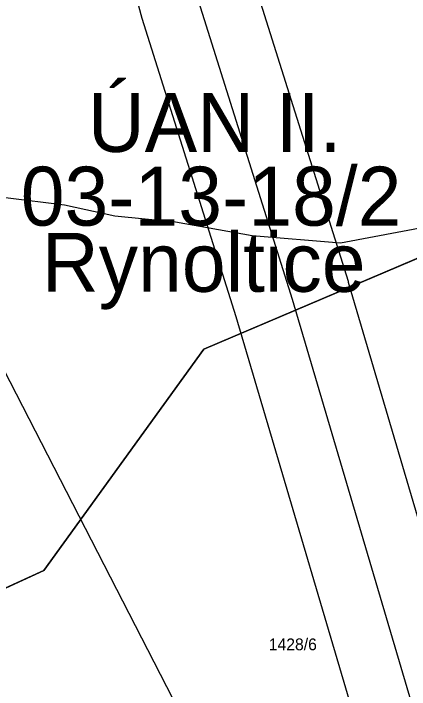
# Model space of a CAD drawing. Extents: x -706130 to -698555, y -971544 to -967260.
# Drawn here: x -704547.4 to -704480.1, y -969749.5 to -969634.8 of the extents above; entities that cross this region are included whole.
import ezdxf

# ---------------------------------------------------------------- set-up
doc = ezdxf.new("R2010")
doc.units = 0
for name, color, linetype in [('Archeologická naleziště popis', 7, 'Continuous'), ('Archeologická naleziště S', 7, 'Continuous'), ('Docházková izochrona - BUS S', 7, 'Continuous'), ('Docházková izochrona - VLAK N', 7, 'Continuous'), ('Elektro VN nadzemní volne 22 S', 7, 'Continuous'), ('KN_Hranice_parcel', 7, 'Continuous'), ('KN_Parcelni cisla', 7, 'Continuous'), ('KN_Polygon parcely', 7, 'Continuous'), ('KN_POZEMKY_2_ORNA PUDA', 7, 'Continuous'), ('OP ELE VN_VVN_trafostanice', 7, 'Continuous'), ('VÝŠKOPIS_vrstevnice hlavní', 7, 'Continuous')]:
    doc.layers.add(name, color=color, linetype=linetype)

msp = doc.modelspace()

# ---------------------------------------------------------------- linework, layer by layer
at = {"layer": 'Archeologická naleziště S'}
msp.add_lwpolyline([(-704351.56, -970399.44), (-704434.56, -970338.94), (-704479.88, -969829.62), (-704673.44, -969453.38), (-704384.5, -968854), (-704158.5, -968821.19), (-704078.69, -969062.69), (-704202.94, -969793), (-704122.25, -969792.81), (-704213.31, -970265.25)], close=True, dxfattribs=at)
at = {"layer": 'Docházková izochrona - BUS S'}
msp.add_arc((-704475.99, -969462.4), 400, 57.5303, 230.2441, dxfattribs=at)
at = {"layer": 'Docházková izochrona - VLAK N'}
msp.add_circle((-704165.45, -969778.77), 800, dxfattribs=at)
at = {"layer": 'Elektro VN nadzemní volne 22 S'}
msp.add_lwpolyline([(-704515.93, -969632.8), (-704500.01, -969683.3), (-704474.84, -969768.51), (-704455.19, -969851.35)], dxfattribs=at)
at = {"layer": 'KN_Hranice_parcel'}
msp.add_line((-704542.19, -969729.31), (-704564.58, -969739.51), dxfattribs=at)
msp.add_lwpolyline([(-704472.64, -969674.38), (-704476.67, -969675.49), (-704515, -969691.77), (-704542.19, -969729.31)], dxfattribs=at)
at = {"layer": 'KN_Polygon parcely'}
for points in [[(-704617.26, -969704.54), (-704587.92, -969722.51), (-704571.44, -969734.52), (-704564.58, -969739.51), (-704542.19, -969729.31), (-704515, -969691.77), (-704476.67, -969675.49), (-704472.64, -969674.38), (-704462.67, -969671.86), (-704462.5, -969655.63), (-704462.37, -969643.53), (-704471.08, -969598.07), (-704478.24, -969588.77), (-704562.31, -969599.42), (-704564.26, -969594.94), (-704577.03, -969598.49), (-704617.04, -969609.66), (-704687.24, -969658.73), (-704646.53, -969680.63)], [(-704539.27, -969762.49), (-704525.04, -969800.92), (-704475.32, -969778.53), (-704464.92, -969729.84), (-704465.4, -969718.54), (-704462.67, -969671.86), (-704472.64, -969674.38), (-704476.67, -969675.49), (-704515, -969691.77), (-704542.19, -969729.31), (-704564.58, -969739.51), (-704548.43, -969752.35)]]:
    msp.add_lwpolyline(points, close=True, dxfattribs=at)
at = {"layer": 'KN_POZEMKY_2_ORNA PUDA'}
for p, q in [((-704476.67, -969675.49), (-704515, -969691.77)), ((-704515, -969691.77), (-704476.67, -969675.49)), ((-704515, -969691.77), (-704542.19, -969729.31)), ((-704542.19, -969729.31), (-704515, -969691.77)), ((-704542.19, -969729.31), (-704564.58, -969739.51)), ((-704564.58, -969739.51), (-704542.19, -969729.31))]:
    msp.add_line(p, q, dxfattribs=at)
at = {"layer": 'OP ELE VN_VVN_trafostanice'}
for points in [[(-704529.86, -969619.62), (-704525.53, -969635.6)], [(-704445.48, -969848.98), (-704465.11, -969766.2), (-704465.18, -969765.92), (-704465.25, -969765.68), (-704490.42, -969680.47), (-704490.47, -969680.29), (-704506.33, -969629.98)], [(-704525.53, -969635.6), (-704509.58, -969686.22), (-704484.51, -969771.08), (-704471.14, -969827.42)]]:
    msp.add_lwpolyline(points, dxfattribs=at)
at = {"layer": 'VÝŠKOPIS_vrstevnice hlavní'}
msp.add_lwpolyline([(-704548.7, -969666.03), (-704538.71, -969667.31), (-704530.15, -969669.16), (-704519.82, -969670.14), (-704506.81, -969672.5), (-704491.78, -969673.71), (-704476.44, -969670.87), (-704472.08, -969666.83), (-704467.14, -969658.17), (-704463.6, -969636.78), (-704466.91, -969603.47), (-704467, -969592.56), (-704467.66, -969583.7), (-704467.38, -969575.14), (-704467.52, -969564.55), (-704466.88, -969557.73), (-704464.11, -969546.09), (-704461.48, -969537.79), (-704448.45, -969521.31), (-704447.27, -969514.37), (-704453.03, -969494.44), (-704454.97, -969480.01)], dxfattribs=at)

# ---------------------------------------------------------------- texts
at = {"layer": 'Archeologická naleziště popis'}
for s, p in [('ÚAN II.', (-704534.73, -969658.31)), ('03-13-18/2', (-704546.13, -969670.81)), ('Rynoltice', (-704542.54, -969682.04))]:
    msp.add_text(s, height=10, dxfattribs=at).set_placement(p)
at = {"layer": 'KN_Parcelni cisla'}
msp.add_text('1428/6', height=2, dxfattribs=at).set_placement((-704504, -969742.85))

doc.saveas('drawing.dxf')
